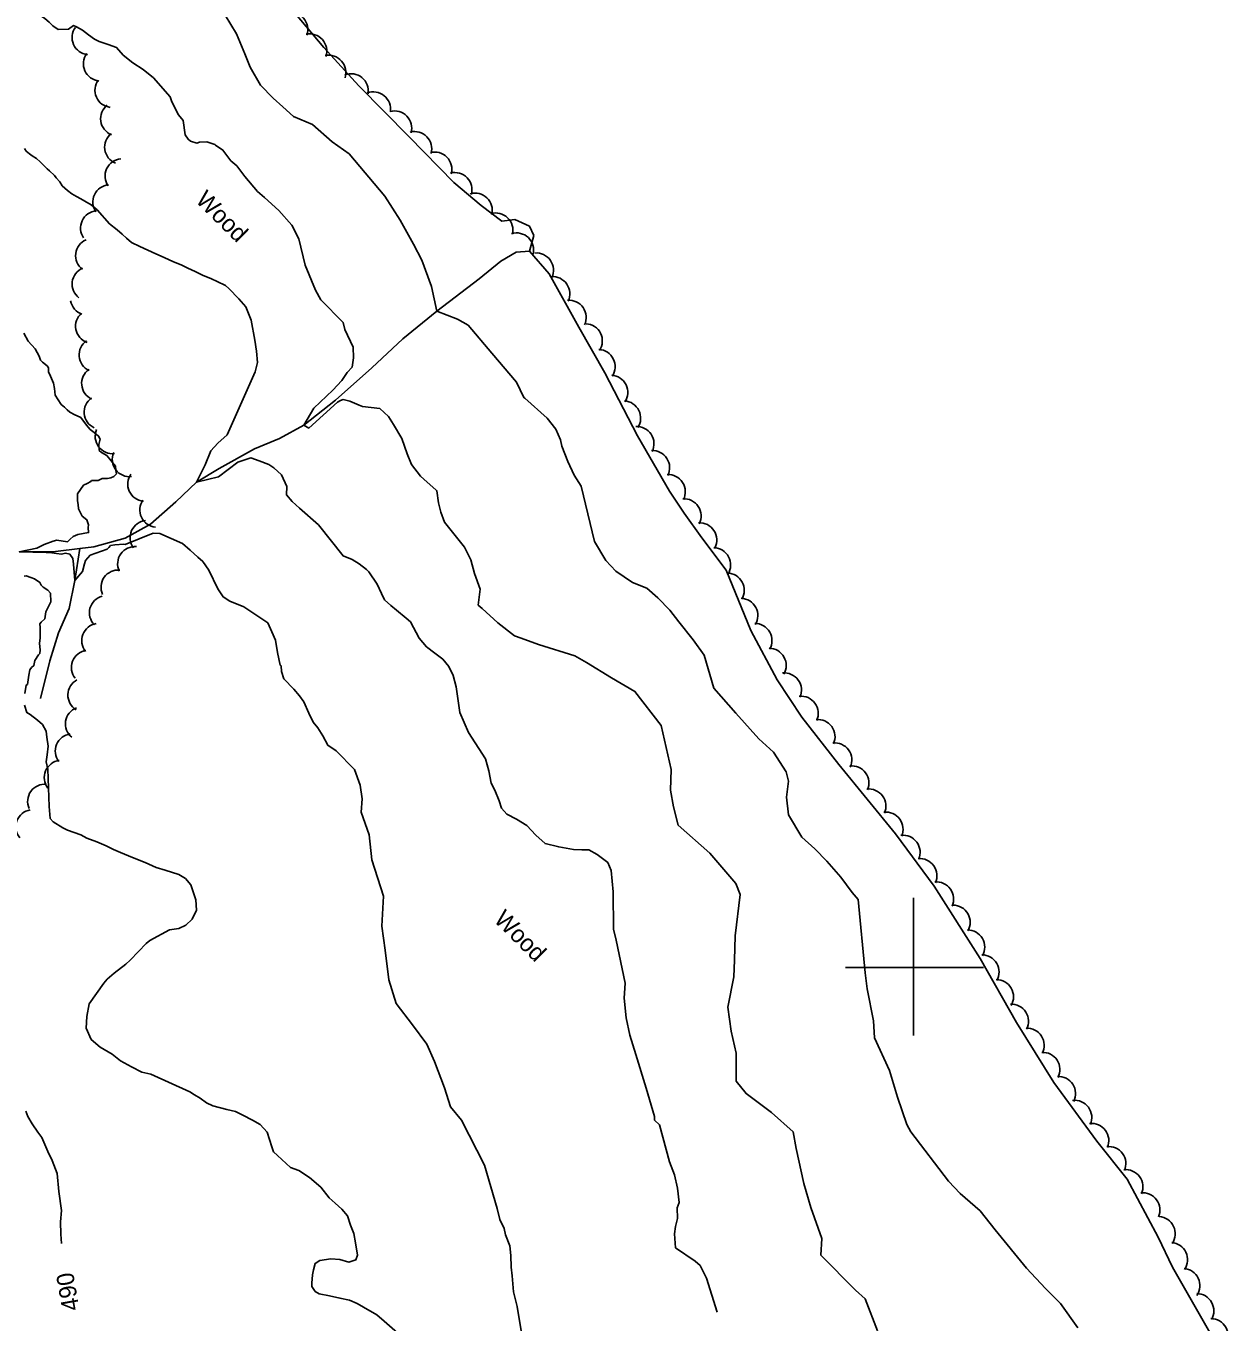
# Model space of a CAD drawing. Extents: x 642515 to 647219, y 6080136 to 6084356.
# Drawn here: x 644245.5 to 644454.7, y 6081138.3 to 6081363.9 of the extents above; entities that cross this region are included whole.
import ezdxf

# ---------------------------------------------------------------- set-up
doc = ezdxf.new("R2010")
doc.units = 0
for name, color, linetype in [('Level 1', 7, 'Continuous'), ('Level 2', 7, 'Continuous'), ('Level 4', 7, 'Continuous'), ('Level 44', 7, 'Continuous'), ('Level 61', 7, 'Continuous')]:
    doc.layers.add(name, color=color, linetype=linetype)

msp = doc.modelspace()

# ---------------------------------------------------------------- linework, layer by layer
at = {"layer": 'Level 1'}
for points in [[(644280.18, 6081365.76), (644282.13, 6081362.5), (644283.6, 6081359.06), (644284.53, 6081356.71), (644286.31, 6081353.6), (644288.53, 6081351.32), (644290.22, 6081349.81), (644292.09, 6081348.15), (644295.39, 6081346.73), (644298.78, 6081343.71), (644301.79, 6081341.63), (644307.99, 6081334.29), (644310.63, 6081330.11), (644312.95, 6081325.92), (644314.39, 6081323.11), (644316.08, 6081318.57), (644317.02, 6081314.25), (644320.64, 6081312.84), (644322.47, 6081311.82), (644326.6, 6081306.93), (644330.9, 6081301.88), (644332.16, 6081299.23), (644332.16, 6081299.23), (644332.34, 6081299.08), (644336.21, 6081295.64), (644337.71, 6081293.69), (644338.55, 6081291.86), (644338.78, 6081290.74), (644339.83, 6081288.11), (644340.95, 6081285.73), (644342.12, 6081283.77), (644344.48, 6081274.14), (644346.46, 6081270.83), (644348.2, 6081268.98), (644351.09, 6081267.03), (644353.6, 6081266.03), (644355.49, 6081264.35), (644357.57, 6081262.19), (644359.16, 6081260.16), (644361.62, 6081257.05), (644363.57, 6081254.39), (644365.21, 6081248.63), (644369.05, 6081244.29), (644373.07, 6081239.8)], [(644373.07, 6081239.8), (644375.65, 6081237.51), (644377.8, 6081234.05), (644378.22, 6081232.45), (644377.89, 6081229.67), (644378.24, 6081226.6), (644380.58, 6081222.67), (644382.82, 6081220.68), (644384.9, 6081218.52), (644387.35, 6081215.73), (644389.3, 6081213.08), (644390.35, 6081211.84), (644391.57, 6081199.07), (644391.9, 6081196.32), (644393.04, 6081190.7), (644393.2, 6081187.78), (644395.82, 6081182.08), (644397.23, 6081177.45), (644398.81, 6081172.66), (644399.53, 6081171.41), (644406.06, 6081162.84), (644408.14, 6081160.68), (644411.58, 6081157.63), (644414.21, 6081154.37), (644419.65, 6081147.69), (644422.96, 6081144.14), (644425.55, 6081141.53), (644428.57, 6081137.31)], [(644251.67, 6081151.94), (644251.56, 6081153.59), (644251.5, 6081155.76), (644251.69, 6081157.72), (644251.23, 6081161), (644250.94, 6081164.13), (644250.07, 6081166.42), (644249.32, 6081167.98), (644248.26, 6081170.42), (644247.56, 6081171.34), (644246.57, 6081172.81), (644245.84, 6081174.06), (644245.46, 6081175)]]:
    msp.add_lwpolyline(points, dxfattribs=at)
at = {"layer": 'Level 2'}
for points in [[(644244.22, 6081378.07), (644245.61, 6081377.75), (644246.72, 6081377.97), (644248.09, 6081377.96), (644248.78, 6081377.2), (644249.03, 6081375.46), (644248.08, 6081373.73), (644246.84, 6081372.86), (644245.6, 6081371.83), (644245.35, 6081370.54), (644246.53, 6081366.6), (644248.19, 6081365.58), (644248.78, 6081365.21), (644249.54, 6081364.53), (644250.21, 6081363.93), (644251.14, 6081363.26), (644252.9, 6081363.35), (644253.76, 6081363.96), (644254.33, 6081363.75), (644255.33, 6081363.17), (644256.42, 6081362.35)], [(644256.42, 6081362.35), (644257.43, 6081361.6), (644258.26, 6081361.17), (644259.81, 6081360.69), (644261.29, 6081360.13), (644262.41, 6081358.83), (644264.09, 6081357.49), (644265.93, 6081356.31), (644267.69, 6081354.89), (644270.61, 6081351.53), (644270.9, 6081350.66), (644272.07, 6081348.41), (644272.85, 6081347.41), (644273.22, 6081344.96), (644273.74, 6081344.18), (644274.17, 6081343.81), (644275.23, 6081343.47), (644275.7, 6081343.65), (644276.99, 6081343.72), (644278.38, 6081343.24), (644278.47, 6081343.16), (644279.8, 6081342.28), (644281.19, 6081340.43), (644282.21, 6081339.53), (644283.59, 6081337.69), (644285.82, 6081335.09), (644287.01, 6081334.04), (644289.54, 6081331.78), (644291.78, 6081329.19), (644293.03, 6081326.86), (644294.08, 6081322.28), (644295.92, 6081317.91), (644296.81, 6081316.2), (644300.73, 6081312.26), (644301.03, 6081311.08), (644302.48, 6081307.96), (644302.5, 6081306.12), (644302.27, 6081304.51), (644301.43, 6081303.59), (644300.46, 6081302.18), (644298.94, 6081300.5), (644295.64, 6081297.37), (644293.87, 6081294.39), (644294.72, 6081293.9), (644299.71, 6081298.4), (644300.26, 6081298.67), (644300.73, 6081298.86), (644301.87, 6081298.6), (644303.52, 6081297.89), (644304.1, 6081297.68), (644307.1, 6081297.29), (644308.62, 6081295.93)], [(644268.14, 6081324.21), (644266.74, 6081324.85), (644265.34, 6081325.49), (644263.86, 6081326.21), (644263.01, 6081326.96), (644262.25, 6081327.63), (644261.41, 6081328.39), (644260.07, 6081329.43), (644257.88, 6081331.9), (644256.87, 6081332.73), (644255.75, 6081333.42), (644255.05, 6081333.82), (644254.3, 6081334.18), (644253.47, 6081334.7), (644252.76, 6081335.25), (644251.83, 6081336.08), (644251.39, 6081336.78), (644250.79, 6081337.46), (644250.49, 6081337.88), (644249.6, 6081338.67), (644249.22, 6081339.01), (644248.71, 6081339.46), (644247.99, 6081340.26), (644247.35, 6081340.82), (644246.61, 6081341.26), (644246.1, 6081341.63), (644245.56, 6081342.12), (644245.25, 6081342.55)], [(644318.05, 6081253.65), (644316.69, 6081254.71), (644315.24, 6081255.84), (644313.93, 6081257.31), (644312.46, 6081260.15), (644311.69, 6081260.83), (644309.99, 6081262.2), (644309.04, 6081263.03), (644307.93, 6081264.03), (644307.37, 6081265.13), (644306.63, 6081266.71), (644305.2, 6081268.9), (644304.95, 6081269.13), (644304.78, 6081269.28), (644303.52, 6081270.25), (644302.27, 6081271.05), (644300.71, 6081271.69), (644296.41, 6081277.03), (644293.12, 6081279.96), (644291.85, 6081281.09), (644290.83, 6081282.3), (644290.91, 6081283.74), (644290, 6081285.77), (644288.65, 6081286.97), (644287.81, 6081287.56), (644286.09, 6081288.18), (644284.62, 6081288.74), (644282.41, 6081287.98), (644279.01, 6081285.41), (644275.17, 6081284.48), (644276.69, 6081287.52), (644277.69, 6081289.96), (644278.9, 6081291.3), (644280.51, 6081292.75), (644285.39, 6081303.69), (644285.79, 6081305.31), (644285.61, 6081307.29), (644285.34, 6081309.19), (644284.68, 6081312.67), (644283.75, 6081315.01), (644282.55, 6081316.38), (644280.84, 6081318.2), (644280.25, 6081318.72), (644278.77, 6081319.44), (644277.78, 6081319.87), (644276.22, 6081320.5), (644274.98, 6081321.15), (644273.66, 6081321.72), (644272.51, 6081322.29), (644271.19, 6081322.86), (644269.54, 6081323.57), (644268.14, 6081324.21)], [(644258.43, 6081291.97), (644258.16, 6081292.51), (644257.36, 6081293.14), (644256.69, 6081293.67), (644256.05, 6081294.39), (644255.06, 6081295.72), (644254.44, 6081296.05), (644253.99, 6081296.22), (644253.16, 6081296.66), (644252.7, 6081297.07), (644252.19, 6081297.52), (644251.65, 6081298.01), (644250.6, 6081299.62), (644250.49, 6081300.77), (644250.28, 6081301.71), (644249.78, 6081302.92), (644249.46, 6081303.66), (644249.42, 6081304.37), (644249.2, 6081304.72), (644248.4, 6081305.35), (644248.06, 6081305.73), (644247.78, 6081306.43), (644247.11, 6081307.71), (644245.88, 6081309.04), (644245.16, 6081310.43)], [(644308.62, 6081295.93), (644309.5, 6081294.54), (644310.92, 6081292.06), (644311.86, 6081289.4), (644312.6, 6081287.53), (644314.16, 6081285.53), (644315.34, 6081284.48), (644316.86, 6081283.13), (644317.03, 6081282.98), (644317.32, 6081280.88), (644317.74, 6081279.28), (644318.33, 6081277.53), (644321.84, 6081273.18), (644322.95, 6081270.96), (644323.57, 6081268.56), (644324.55, 6081265.86), (644324.22, 6081263.08), (644324.91, 6081262.47), (644327.66, 6081260.02), (644330.56, 6081257.75), (644331.72, 6081257.33), (644334.72, 6081256.2), (644341.02, 6081254.28), (644343.05, 6081253.1), (644347.44, 6081250.42), (644351.49, 6081248.05), (644356.07, 6081242.14), (644357.82, 6081234.45), (644357.7, 6081230.87), (644358.19, 6081227.97), (644359.03, 6081224.77), (644364.52, 6081219.89), (644369.06, 6081214.63), (644369.83, 6081212.72), (644368.94, 6081205.53), (644368.86, 6081201.31), (644368.7, 6081198.38), (644367.7, 6081193.13), (644368.27, 6081188.94), (644369.15, 6081185.1), (644369.1, 6081180.23), (644370.86, 6081178.06), (644375.28, 6081174.74), (644379.06, 6081171.38), (644379.55, 6081168.49), (644380.88, 6081162.4), (644382.1, 6081158.25), (644384.04, 6081152.85), (644383.88, 6081149.92), (644389.88, 6081143.86)], [(644260.95, 6081273.59), (644260.23, 6081273.47), (644259.93, 6081273.13), (644259.63, 6081272.8), (644256.71, 6081271.77), (644255.88, 6081270.84), (644255.67, 6081270.28), (644255.34, 6081268.91), (644254.01, 6081267.34), (644253.77, 6081270.19), (644253.68, 6081271.18), (644253.16, 6081271.94), (644252.39, 6081272.1), (644251.67, 6081271.98), (644250.83, 6081272.06), (644250.02, 6081272.17), (644249.01, 6081272.23), (644244.35, 6081272.38), (644247.41, 6081272.99), (644248.7, 6081273.65), (644250.27, 6081274.22), (644250.9, 6081274.41), (644252.76, 6081274.11), (644253.18, 6081274.57), (644253.72, 6081275), (644254.54, 6081275.4), (644256.41, 6081275.7), (644256.36, 6081276.58), (644256.42, 6081277.06), (644256.09, 6081277.95), (644255.29, 6081278.59), (644254.66, 6081279.83), (644254.62, 6081280.62), (644254.47, 6081281.21), (644254.48, 6081282.48), (644255.53, 6081283.97), (644256.15, 6081284.24), (644256.78, 6081284.6), (644256.93, 6081284.76), (644258.09, 6081284.79), (644258.76, 6081285.1), (644259.72, 6081285.15), (644260.31, 6081285.23), (644260.78, 6081285.49), (644261.28, 6081285.96), (644261.17, 6081286.51), (644261.09, 6081287.26), (644259.58, 6081289.13), (644258.67, 6081289.63), (644258.25, 6081290.01), (644258.2, 6081291.04), (644258.43, 6081291.97)], [(644327.52, 6081158.06), (644325.32, 6081165.61), (644321.34, 6081173.43), (644319.4, 6081175.73), (644318.37, 6081179.07), (644316.61, 6081183.65), (644315.27, 6081186.64), (644312.78, 6081190.04), (644309.94, 6081193.75), (644308.69, 6081197.88), (644308.03, 6081203.02), (644307.43, 6081207.2), (644307.73, 6081212.41), (644305.69, 6081218.76), (644305.24, 6081223.11), (644303.84, 6081227.07), (644304.01, 6081229.35), (644303.69, 6081231.76), (644302.7, 6081234.45), (644299.48, 6081237.73), (644298.04, 6081238.69), (644297.2, 6081240.33), (644296.3, 6081241.73), (644295.5, 6081242.73), (644294.75, 6081244.3), (644293.89, 6081246.27), (644293.1, 6081247.27), (644292.13, 6081248.43), (644290.38, 6081250.26), (644289.98, 6081251.53), (644289.91, 6081252.5), (644289.74, 6081252.64), (644289.31, 6081254.85), (644288.95, 6081256.98), (644288.31, 6081258.45), (644287.59, 6081260), (644283.43, 6081262.8), (644280.97, 6081263.78), (644279.81, 6081264.51), (644278.93, 6081265.9), (644277.31, 6081269.15), (644276.27, 6081270.68), (644275.43, 6081271.43), (644274.08, 6081272.63), (644272.73, 6081273.83), (644268.79, 6081275.53), (644267.66, 6081275.62), (644262.79, 6081273.61), (644262.55, 6081273.67), (644260.95, 6081273.59)], [(644245.34, 6081247.68), (644245.57, 6081249.15), (644245.76, 6081249.29), (644246.02, 6081250.88), (644246.16, 6081251.82), (644246.5, 6081252.21), (644246.88, 6081252.56), (644247.03, 6081253.42), (644247.69, 6081254.44), (644247.91, 6081254.69), (644248, 6081255.31), (644247.88, 6081256.39), (644247.98, 6081257.37), (644247.99, 6081257.82), (644247.98, 6081259.19), (644247.94, 6081259.84), (644248.16, 6081260.09), (644248.77, 6081260.7), (644248.98, 6081261.89), (644249.83, 6081263.65), (644249.77, 6081265.14), (644249.33, 6081265.68), (644248.49, 6081266.19), (644248.18, 6081266.53), (644247.95, 6081267.04), (644247.02, 6081267.63), (644246.35, 6081267.91), (644245.52, 6081268.18), (644245.2, 6081268.15)], [(644365.81, 6081140.03), (644363.96, 6081145.92), (644362.84, 6081148.12), (644361.98, 6081148.87), (644358.57, 6081151.24), (644358.41, 6081153.67), (644358.57, 6081154.9), (644358.89, 6081156.3), (644358.84, 6081158.16), (644359.19, 6081159.08), (644358.94, 6081161.58), (644358.38, 6081163.9), (644357.5, 6081166.2), (644355.78, 6081172.65), (644354.92, 6081173.41), (644354.88, 6081174.05), (644353.45, 6081179), (644351.65, 6081184.89), (644350.64, 6081188.23), (644349.98, 6081191.27), (644349.62, 6081194.65), (644349.79, 6081197.26), (644348.22, 6081204.78), (644347.78, 6081206.7), (644347.73, 6081213.18), (644347.35, 6081216.89), (644346.78, 6081218.31), (644344.91, 6081219.67), (644343.48, 6081220.48), (644342.26, 6081220.49), (644340.79, 6081220.57), (644338.25, 6081220.99), (644335.86, 6081221.59), (644334.23, 6081223.03), (644332.66, 6081224.73), (644330.89, 6081225.84), (644329.21, 6081226.72), (644328.26, 6081227.72), (644327.86, 6081229), (644327.1, 6081230.9), (644326.46, 6081232.08), (644326.09, 6081234.25), (644325.48, 6081236.32), (644322.53, 6081240.93), (644321.03, 6081244.42), (644320.62, 6081247.23), (644320.36, 6081248.84), (644319.84, 6081250.83), (644319.1, 6081252.41), (644318.05, 6081253.65)], [(644248.37, 6081242.3), (644247.51, 6081243.05), (644246.23, 6081244.02), (644245.64, 6081244.38), (644245.24, 6081245.65)], [(644265.66, 6081181.76), (644263.9, 6081182.7), (644261.96, 6081183.78), (644260.51, 6081184.9), (644258.41, 6081186.14), (644256.86, 6081187.49), (644256, 6081189.46), (644256.11, 6081191.49), (644256.53, 6081193.7), (644257.79, 6081195.49), (644259.05, 6081197.27), (644259.65, 6081197.96), (644260.87, 6081199.01), (644262.87, 6081200.6), (644263.64, 6081201.3), (644265.08, 6081202.77), (644266.44, 6081204.16), (644267.05, 6081204.69), (644270.49, 6081206.54), (644272.09, 6081206.8), (644273.35, 6081207.37), (644274.42, 6081208.42), (644275.2, 6081210.01), (644275.08, 6081211.78), (644274.18, 6081214.39), (644273.3, 6081215.47), (644272.12, 6081216.2), (644269.72, 6081216.93), (644268.16, 6081217.39), (644266.23, 6081218.31), (644264.07, 6081219.14), (644261.99, 6081220.05), (644260.74, 6081220.54), (644259.49, 6081221.18), (644257.82, 6081221.88), (644256.08, 6081222.49), (644255.07, 6081223.07), (644252.75, 6081223.89), (644251.91, 6081224.32), (644250.22, 6081225.34), (644249.7, 6081225.95), (644249.56, 6081228.05), (644249.4, 6081232.89), (644249.29, 6081234.51), (644249.05, 6081235.78), (644249.21, 6081237.01), (644249.35, 6081238.56), (644249.17, 6081240.08), (644249.02, 6081241.13), (644248.37, 6081242.3)], [(644310.19, 6081136.41), (644307.87, 6081138.44), (644306.58, 6081139.57), (644304.23, 6081140.87), (644303.13, 6081141.53), (644301.8, 6081142.09), (644300.16, 6081142.46), (644298.35, 6081142.83), (644296.55, 6081143.19), (644295.87, 6081143.63), (644295.25, 6081144.48), (644295.29, 6081145.05), (644295.36, 6081146.51), (644295.54, 6081147.41), (644295.87, 6081148.49), (644296.65, 6081149.03), (644298.57, 6081149.32), (644300.12, 6081149.18), (644301.69, 6081148.72), (644302.95, 6081149.12), (644303.22, 6081149.95), (644302.84, 6081152.11), (644302.57, 6081153.71), (644301.99, 6081155.13), (644301.47, 6081156.8), (644300.51, 6081157.95), (644299.3, 6081159), (644298.27, 6081159.9), (644296.86, 6081161.75), (644294.88, 6081163.48), (644293.02, 6081164.65), (644291.53, 6081165.2), (644289.28, 6081167.31), (644288.59, 6081167.92), (644288.29, 6081168.79), (644287.89, 6081170.05), (644287.48, 6081171.32), (644286.25, 6081172.7), (644284.91, 6081173.42), (644283.24, 6081174.28), (644281.98, 6081174.92), (644280.5, 6081175.31), (644278.02, 6081175.95), (644276.94, 6081176.45), (644275.83, 6081177.26), (644274.82, 6081177.84), (644274.06, 6081178.36), (644267.22, 6081181.46), (644265.66, 6081181.76)], [(644331.82, 6081136.05), (644331, 6081141.02), (644330.35, 6081143.57), (644330.16, 6081146.32), (644329.98, 6081147.84), (644329.93, 6081149.87), (644329.74, 6081151.56), (644328.96, 6081153.45), (644328.73, 6081154.57), (644327.97, 6081156.14), (644327.52, 6081158.06)], [(644389.88, 6081143.86), (644391.6, 6081142.34), (644393.71, 6081136.78)]]:
    msp.add_lwpolyline(points, dxfattribs=at)
at = {"layer": 'Level 4'}
for points in [[(644453.17, 6081133.66), (644445.08, 6081147.87), (644442.57, 6081153.06), (644437.17, 6081163.16), (644431.88, 6081169.75), (644424.43, 6081179.99), (644417.94, 6081190.44), (644411.58, 6081201.56), (644403.58, 6081214.14), (644396.84, 6081223.27), (644386.98, 6081235.34), (644380.54, 6081243.58), (644376.24, 6081250.06), (644371.66, 6081258.66), (644367.38, 6081269.15), (644363.13, 6081274.81), (644360.1, 6081279.07), (644357.51, 6081282.94), (644351.97, 6081292.55), (644346.27, 6081303.54), (644341.73, 6081311.48), (644336.55, 6081320.73), (644333.14, 6081324.7), (644333.88, 6081327.43), (644333.14, 6081329.02), (644330.62, 6081330.19), (644328.35, 6081329.9), (644324.76, 6081332.64), (644319.96, 6081336.62), (644312.23, 6081344.59), (644303.47, 6081353.49), (644297.37, 6081360.17), (644291.5, 6081367.11)], [(644333.14, 6081324.7), (644330.86, 6081324.49), (644328.17, 6081322.96), (644324.38, 6081319.86), (644317.02, 6081314.25), (644311.13, 6081309.41), (644305.7, 6081304.39), (644299.41, 6081298.76), (644293.87, 6081294.39), (644289.64, 6081292.09), (644285.3, 6081290.27), (644279.14, 6081286.85), (644275.17, 6081284.48), (644271.62, 6081281.05), (644267.2, 6081277.16), (644262.79, 6081274.73), (644257.3, 6081273.25), (644254.88, 6081272.96), (644250.65, 6081272.44), (644244.35, 6081272.38)], [(644248.02, 6081246.83), (644249.65, 6081253.38), (644251.19, 6081258.27), (644253.01, 6081262.52), (644254.01, 6081267.34), (644254.88, 6081272.96)]]:
    msp.add_lwpolyline(points, dxfattribs=at)
at = {"layer": 'Level 44'}
for centre, start, end in [((644291.55, 6081363.26), 341.69, 101.668), ((644256.53, 6081361.87), 143.5736, 263.5515), ((644294.87, 6081359.52), 341.69, 101.668), ((644258.52, 6081357.29), 143.5736, 263.5515), ((644298.2, 6081355.79), 341.69, 101.668), ((644260.52, 6081352.7), 143.5736, 263.5515), ((644302.09, 6081352.57), 350.9097, 110.8876), ((644305.97, 6081349.42), 350.9097, 110.8876), ((644261.5, 6081347.75), 128.0576, 248.0355), ((644309.65, 6081346.1), 344.4131, 104.3911), ((644262.2, 6081342.79), 128.0576, 248.0355), ((644313.14, 6081342.52), 344.4131, 104.3911), ((644262.27, 6081337.77), 94.8202, 214.7982), ((644316.64, 6081338.95), 344.4321, 104.4101), ((644320.14, 6081335.38), 344.4321, 104.4101), ((644260.14, 6081333.24), 94.8202, 214.7982), ((644323.66, 6081331.81), 346.1319, 106.1098), ((644258.01, 6081328.72), 94.8202, 214.7982), ((644327.26, 6081328.35), 346.1319, 106.1098), ((644257.14, 6081323.93), 113.1056, 233.0836), ((644330.87, 6081324.88), 346.1319, 106.1098), ((644334.33, 6081321.38), 334.7048, 94.6828), ((644256.54, 6081318.97), 113.1056, 233.0836), ((644337.18, 6081317.26), 334.7048, 94.6828), ((644256.24, 6081316.55), 189.898, 250.4641), ((644340.02, 6081313.15), 334.7048, 94.6828), ((644257.15, 6081311.63), 130.4862, 250.4641), ((644342.83, 6081309.07), 326.4142, 86.3922), ((644257.77, 6081306.64), 124.9379, 244.9159), ((644345.05, 6081304.59), 326.4142, 86.3922), ((644258.2, 6081301.66), 124.9379, 244.9159), ((644347.27, 6081300.11), 326.4142, 86.3922), ((644258.63, 6081296.68), 124.9379, 244.9159), ((644349.5, 6081295.63), 326.4142, 86.3922), ((644260.56, 6081292.44), 156.6343, 276.6123), ((644351.82, 6081291.17), 333.156, 93.134), ((644263.54, 6081288.43), 156.6343, 276.6123), ((644354.55, 6081286.98), 333.156, 93.134), ((644266.22, 6081284.16), 144.8781, 264.8561), ((644357.28, 6081282.8), 333.156, 93.134), ((644268.32, 6081279.63), 144.8781, 264.8561), ((644360.02, 6081278.61), 333.156, 93.134), ((644266.64, 6081274.82), 95.7093, 215.6872), ((644362.75, 6081274.42), 333.156, 93.134), ((644264.46, 6081270.27), 84.7228, 204.7008), ((644365.16, 6081270.07), 328.3322, 88.3101), ((644261.57, 6081266.19), 84.7228, 204.7008), ((644367.53, 6081265.67), 328.3322, 88.3101), ((644259.55, 6081261.75), 104.8133, 224.7912), ((644369.9, 6081261.27), 328.3322, 88.3101), ((644258.21, 6081256.9), 98.99, 218.968), ((644372.36, 6081256.91), 329.7894, 89.7674), ((644256.42, 6081252.23), 98.99, 218.968), ((644374.84, 6081252.57), 329.7894, 89.7674), ((644255.81, 6081247.43), 118.2912, 238.2691), ((644377.49, 6081248.29), 335.7686, 95.7465), ((644255.38, 6081242.42), 111.3191, 231.2971), ((644380.41, 6081244.24), 335.7686, 95.7465), ((644383.33, 6081240.18), 335.7686, 95.7465), ((644253.62, 6081237.69), 97.4899, 217.4678), ((644386.25, 6081236.12), 335.7686, 95.7465), ((644251.7, 6081233.07), 97.4899, 217.4678), ((644389.23, 6081232.1), 336.5255, 96.5034), ((644248.8, 6081228.92), 84.5263, 204.5042), ((644392.2, 6081228.08), 336.5255, 96.5034), ((644246.74, 6081224.48), 99.2929, 219.2709), ((644395.18, 6081224.06), 336.5255, 96.5034), ((644398.15, 6081220.04), 336.5255, 96.5034), ((644401.07, 6081215.98), 335.616, 95.594), ((644403.98, 6081211.92), 335.616, 95.594), ((644406.86, 6081207.87), 330.1885, 90.1664), ((644409.38, 6081203.55), 330.1885, 90.1664), ((644411.89, 6081199.22), 330.1885, 90.1664), ((644414.4, 6081194.9), 330.1885, 90.1664), ((644417.01, 6081190.62), 333.098, 93.076), ((644419.74, 6081186.43), 333.098, 93.076), ((644422.47, 6081182.24), 333.098, 93.076), ((644425.2, 6081178.05), 333.098, 93.076), ((644428.02, 6081173.9), 336.4125, 96.3905), ((644430.98, 6081169.88), 336.4125, 96.3905), ((644433.95, 6081165.85), 336.4125, 96.3905), ((644436.92, 6081161.83), 336.4125, 96.3905), ((644439.88, 6081157.8), 336.4125, 96.3905), ((644442.54, 6081153.66), 325.5371, 85.515), ((644444.69, 6081149.14), 325.5371, 85.515), ((644446.84, 6081144.63), 325.5371, 85.515), ((644449.27, 6081140.24), 329.6909, 89.6688), ((644451.74, 6081135.89), 329.6909, 89.6688)]:
    msp.add_arc(centre, 3, start, end, dxfattribs=at)
at = {"layer": 'Level 61'}
for p, q in [((644400, 6081212.16), (644400, 6081188.16)), ((644412.16, 6081200), (644388.16, 6081200))]:
    msp.add_line(p, q, dxfattribs=at)

# ---------------------------------------------------------------- texts
at = {"layer": 'Level 1'}
msp.add_text('490', height=3, rotation=99.839, dxfattribs=at).set_placement((644254.83, 6081140.5))
at = {"layer": 'Level 44'}
for p in [(644274.87, 6081333.4), (644326.79, 6081208.16)]:
    msp.add_text('Wood', height=3, rotation=315.1749, dxfattribs=at).set_placement(p)

doc.saveas('drawing.dxf')
